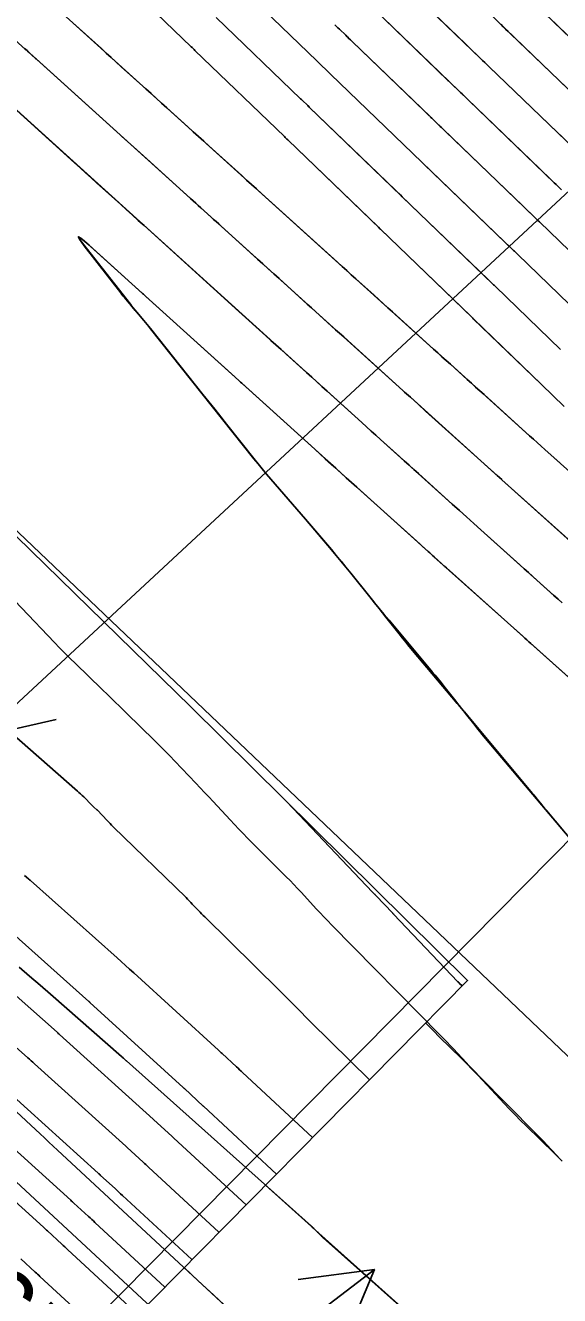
# Model space of a CAD drawing. Extents: x 954385 to 988206, y 1868364 to 1924553.
# Drawn here: x 955807.8 to 955849.4, y 1922926.4 to 1923025.4 of the extents above; entities that cross this region are included whole.
import ezdxf

# ---------------------------------------------------------------- set-up
doc = ezdxf.new("R2010")
doc.units = 0
for name, color, linetype in [('1', 7, 'Continuous'), ('Default', 7, 'Continuous'), ('Ex_Major Contours', 7, 'Continuous'), ('Ex_Minor Contours', 7, 'Continuous'), ('Perimeter', 7, 'Continuous'), ('Slopes', 7, 'Continuous')]:
    doc.layers.add(name, color=color, linetype=linetype)

msp = doc.modelspace()

# ---------------------------------------------------------------- linework, layer by layer
for points in [[(955799.135, 1922976.875), (955811.848, 1922965.701), (955811.973, 1922965.59), (955812.096, 1922965.476), (955812.217, 1922965.36), (955812.337, 1922965.243), (955812.966, 1922964.612), (955813.007, 1922964.572), (955813.048, 1922964.532), (955813.09, 1922964.493), (955813.133, 1922964.455), (955813.376, 1922964.24), (955813.383, 1922964.233), (955813.39, 1922964.227), (955813.397, 1922964.22), (955813.403, 1922964.214), (955814.156, 1922963.419), (955814.276, 1922963.294), (955814.396, 1922963.17), (955814.518, 1922963.048), (955814.642, 1922962.927), (955820.314, 1922957.398), (955820.439, 1922957.275), (955820.563, 1922957.151), (955820.685, 1922957.026), (955820.806, 1922956.899), (955821.288, 1922956.391), (955821.41, 1922956.265), (955821.532, 1922956.139), (955821.655, 1922956.015), (955821.779, 1922955.891), (955827.606, 1922950.154), (955827.631, 1922950.128), (955827.657, 1922950.103), (955827.682, 1922950.077), (955827.707, 1922950.051), (955827.806, 1922949.946), (955827.831, 1922949.92), (955827.856, 1922949.894), (955827.882, 1922949.869), (955827.907, 1922949.843), (955828.911, 1922948.855), (955829.006, 1922948.76), (955829.102, 1922948.664), (955829.196, 1922948.567), (955829.289, 1922948.47), (955829.662, 1922948.078), (955829.755, 1922947.981), (955829.85, 1922947.884), (955829.945, 1922947.788), (955830.041, 1922947.693), (955834.608, 1922943.195)], [(955828.114, 1922964.924), (955828.174, 1922964.86), (955828.176, 1922964.858), (955834.849, 1922957.83), (955834.871, 1922957.807), (955834.892, 1922957.785), (955834.914, 1922957.763), (955834.937, 1922957.741), (955835.026, 1922957.653), (955835.048, 1922957.631), (955835.07, 1922957.609), (955835.092, 1922957.587), (955835.113, 1922957.564), (955836.424, 1922956.186), (955836.434, 1922956.175), (955836.445, 1922956.165), (955836.472, 1922956.138), (955836.483, 1922956.127), (955836.488, 1922956.122), (955841.509, 1922950.844), (955841.541, 1922950.811), (955841.573, 1922950.777), (955841.606, 1922950.744), (955841.639, 1922950.712), (955841.838, 1922950.516)], [(955807.731, 1922959.117), (955807.879, 1922958.992), (955808.054, 1922958.845), (955808.088, 1922958.815), (955808.123, 1922958.786), (955808.157, 1922958.756), (955808.191, 1922958.726), (955814.939, 1922952.707), (955815.267, 1922952.414), (955815.594, 1922952.12), (955815.92, 1922951.825), (955816.246, 1922951.529), (955822.848, 1922945.502), (955822.917, 1922945.438), (955822.987, 1922945.374), (955823.057, 1922945.31), (955823.126, 1922945.246), (955824.251, 1922944.209), (955824.368, 1922944.1), (955824.486, 1922943.991), (955824.604, 1922943.882), (955824.721, 1922943.773), (955830.171, 1922938.702)], [(955827.36, 1922935.856), (955821.678, 1922941.143), (955821.662, 1922941.158), (955820.194, 1922942.513), (955820.168, 1922942.536), (955820.09, 1922942.608), (955812.828, 1922949.237), (955812.806, 1922949.256), (955812.785, 1922949.276), (955812.764, 1922949.295), (955812.742, 1922949.314), (955805.316, 1922955.937)], [(955824.993, 1922933.46), (955819.367, 1922938.658), (955819.328, 1922938.693), (955819.29, 1922938.729), (955819.251, 1922938.765), (955819.212, 1922938.8), (955817.805, 1922940.088), (955817.774, 1922940.116), (955817.764, 1922940.125), (955810.455, 1922946.736), (955810.408, 1922946.779), (955810.361, 1922946.821), (955810.314, 1922946.863), (955810.266, 1922946.905), (955802.943, 1922953.374)], [(955822.885, 1922931.325), (955817.387, 1922936.405), (955817.284, 1922936.5), (955817.181, 1922936.594), (955817.078, 1922936.689), (955816.975, 1922936.783), (955815.731, 1922937.922), (955815.704, 1922937.947), (955815.676, 1922937.972), (955815.649, 1922937.997), (955815.622, 1922938.022), (955808.517, 1922944.448), (955808.385, 1922944.567), (955808.252, 1922944.686), (955808.12, 1922944.804), (955807.986, 1922944.922), (955800.833, 1922951.241)], [(955806.579, 1922942.16), (955813.479, 1922935.918), (955813.524, 1922935.878), (955813.568, 1922935.838), (955813.613, 1922935.797), (955813.657, 1922935.756), (955814.786, 1922934.723), (955814.93, 1922934.592), (955815.073, 1922934.46), (955815.217, 1922934.328), (955815.36, 1922934.196), (955820.777, 1922929.191)], [(955804.641, 1922939.871), (955811.337, 1922933.815), (955811.398, 1922933.759), (955811.46, 1922933.703), (955811.522, 1922933.647), (955811.583, 1922933.591), (955812.712, 1922932.557), (955812.839, 1922932.441), (955812.965, 1922932.325), (955813.091, 1922932.209), (955813.218, 1922932.093), (955818.669, 1922927.056)], [(955816.561, 1922924.922), (955811.076, 1922929.99), (955810.966, 1922930.09), (955810.857, 1922930.191), (955810.748, 1922930.291), (955810.638, 1922930.392), (955809.509, 1922931.425), (955809.431, 1922931.497), (955809.352, 1922931.568), (955809.273, 1922931.64), (955809.194, 1922931.712), (955802.703, 1922937.583)], [(955807.436, 1922929.259), (955808.564, 1922928.226), (955808.657, 1922928.141), (955808.749, 1922928.056), (955808.841, 1922927.972), (955808.933, 1922927.887), (955814.453, 1922922.787)]]:
    msp.add_lwpolyline(points)
at = {"layer": '1'}
for points in [[(955778.478, 1923050.117), (955807.815, 1923023.492), (955807.862, 1923023.45), (955837.209, 1922996.92), (955837.357, 1922996.786), (955837.506, 1922996.653), (955837.654, 1922996.519), (955837.802, 1922996.385), (955844.934, 1922989.957), (955844.939, 1922989.953), (955852.316, 1922983.338)], [(955853.8, 1923020.984), (955839.94, 1923034.339)], [(955852.206, 1923018.354), (955838.269, 1923031.782)], [(955849.786, 1922995.674), (955848.898, 1922996.532), (955848.01, 1922997.391), (955842.71, 1923002.509), (955842.643, 1923002.573), (955828.246, 1923016.444), (955828.181, 1923016.507), (955828.052, 1923016.631), (955827.987, 1923016.694), (955821.013, 1923023.413), (955820.963, 1923023.461), (955820.913, 1923023.509), (955820.788, 1923023.629), (955820.738, 1923023.677), (955820.713, 1923023.702), (955813.907, 1923030.259)], [(955851.008, 1923002.835), (955846.141, 1923007.535), (955846.063, 1923007.609), (955845.986, 1923007.684), (955845.908, 1923007.759), (955845.831, 1923007.833), (955831.587, 1923021.557), (955831.498, 1923021.643), (955831.409, 1923021.729), (955831.319, 1923021.815), (955831.23, 1923021.901), (955830.872, 1923022.245), (955830.783, 1923022.331), (955830.693, 1923022.417), (955830.604, 1923022.503), (955830.514, 1923022.589), (955824.315, 1923028.562)], [(955850.612, 1923015.724), (955836.599, 1923029.226)], [(955834.928, 1923026.67), (955849.019, 1923013.094), (955849.157, 1923012.96), (955849.295, 1923012.827), (955849.433, 1923012.694), (955849.571, 1923012.56)], [(955810.678, 1923026.295), (955839.608, 1923000.142), (955839.936, 1922999.846), (955840.263, 1922999.55), (955840.591, 1922999.254), (955840.919, 1922998.959), (955847.1, 1922993.388), (955847.397, 1922993.12), (955847.695, 1922992.853), (955847.992, 1922992.585), (955848.29, 1922992.318), (955854.614, 1922986.647)], [(955822.664, 1923025.987), (955829.251, 1923019.641), (955829.306, 1923019.588), (955829.362, 1923019.534), (955829.417, 1923019.481), (955829.473, 1923019.428), (955829.695, 1923019.214), (955829.75, 1923019.161), (955829.806, 1923019.108), (955829.861, 1923019.054), (955829.917, 1923019.001), (955844.237, 1923005.203), (955844.284, 1923005.158), (955844.331, 1923005.112), (955844.378, 1923005.067), (955844.425, 1923005.022), (955849.509, 1923000.113)], [(955852.507, 1923005.557), (955847.856, 1923010.048), (955847.748, 1923010.152), (955847.64, 1923010.256), (955847.533, 1923010.36), (955847.425, 1923010.464), (955833.258, 1923024.113), (955833.135, 1923024.232), (955833.011, 1923024.351), (955832.888, 1923024.469), (955832.765, 1923024.588), (955832.271, 1923025.062), (955832.148, 1923025.18), (955832.025, 1923025.299), (955831.902, 1923025.418)], [(955849.627, 1922980.379), (955849.299, 1922980.673), (955848.97, 1922980.967), (955843.301, 1922986.051), (955842.74, 1922986.555), (955842.179, 1922987.058), (955841.619, 1922987.562), (955841.059, 1922988.067), (955835.486, 1922993.09), (955835.117, 1922993.423), (955834.748, 1922993.755), (955834.379, 1922994.088), (955834.011, 1922994.421), (955805.173, 1923020.49)], [(955873.486, 1922953.684), (955847.181, 1922977.203), (955847.025, 1922977.342), (955846.869, 1922977.481), (955846.714, 1922977.621), (955846.558, 1922977.76), (955839.643, 1922983.961), (955839.532, 1922984.061), (955839.421, 1922984.16), (955839.31, 1922984.26), (955839.199, 1922984.36), (955833.626, 1922989.383), (955832.808, 1922990.12), (955831.99, 1922990.858), (955831.173, 1922991.596), (955830.356, 1922992.335), (955812.596, 1923008.389), (955812.123, 1923008.792), (955811.929, 1923008.894), (955812.015, 1923008.693), (955812.381, 1923008.19), (955815.221, 1923004.516), (955815.318, 1923004.392), (955815.416, 1923004.269), (955815.516, 1923004.147), (955815.617, 1923004.027), (955817.027, 1923002.366), (955817.16, 1923002.209), (955817.291, 1923002.051), (955817.421, 1923001.891), (955817.549, 1923001.731), (955825.609, 1922991.6), (955825.933, 1922991.198), (955826.26, 1922990.799), (955826.592, 1922990.404), (955826.928, 1922990.012), (955828.279, 1922988.45), (955828.617, 1922988.059), (955828.954, 1922987.668), (955829.29, 1922987.276), (955829.625, 1922986.883), (955831.645, 1922984.514), (955832.028, 1922984.061), (955832.407, 1922983.606), (955832.783, 1922983.148), (955833.156, 1922982.688), (955834.859, 1922980.567), (955835.119, 1922980.241), (955835.379, 1922979.914), (955835.638, 1922979.587), (955835.895, 1922979.259), (955836.924, 1922977.945), (955837.183, 1922977.618), (955837.445, 1922977.293), (955837.71, 1922976.971), (955837.978, 1922976.651), (955841.461, 1922972.537), (955841.625, 1922972.341), (955841.788, 1922972.143), (955841.948, 1922971.944), (955842.107, 1922971.743), (955842.737, 1922970.937), (955842.895, 1922970.736), (955843.055, 1922970.537), (955843.217, 1922970.339), (955843.381, 1922970.143), (955852.018, 1922959.89)], [(955804.886, 1922982.668), (955810.057, 1922977.28), (955810.46, 1922976.864), (955810.867, 1922976.451), (955811.278, 1922976.043), (955811.693, 1922975.638), (955813.755, 1922973.646), (955814.237, 1922973.18), (955814.719, 1922972.712), (955815.199, 1922972.243), (955815.678, 1922971.774), (955817.863, 1922969.631), (955818.261, 1922969.237), (955818.656, 1922968.839), (955819.048, 1922968.439), (955819.436, 1922968.035), (955821.081, 1922966.309), (955821.418, 1922965.954), (955821.754, 1922965.599), (955822.088, 1922965.242), (955822.422, 1922964.884), (955823.754, 1922963.451), (955824.089, 1922963.094), (955824.427, 1922962.741), (955824.767, 1922962.39), (955825.111, 1922962.042), (955828.119, 1922959.027), (955828.421, 1922958.722), (955828.72, 1922958.413), (955829.015, 1922958.102), (955829.308, 1922957.788), (955830.472, 1922956.524), (955830.764, 1922956.21), (955831.059, 1922955.898), (955831.356, 1922955.588), (955831.657, 1922955.281), (955840.16, 1922946.66), (955840.413, 1922946.402), (955840.664, 1922946.141), (955840.913, 1922945.879), (955841.161, 1922945.616), (955842.146, 1922944.557), (955842.393, 1922944.293), (955842.643, 1922944.031), (955842.894, 1922943.771), (955843.147, 1922943.513), (955847.58, 1922939.029), (955847.789, 1922938.816), (955847.996, 1922938.602), (955848.202, 1922938.387), (955848.406, 1922938.17), (955849.22, 1922937.3), (955849.424, 1922937.083), (955849.629, 1922936.867)], [(955807.314, 1922951.981), (955808.126, 1922951.281), (955808.936, 1922950.578), (955809.744, 1922949.873), (955815.278, 1922945.028), (955815.316, 1922944.994), (955815.354, 1922944.961), (955815.392, 1922944.927), (955815.431, 1922944.894), (955815.658, 1922944.694), (955815.662, 1922944.69), (955815.672, 1922944.68), (955830.092, 1922931.797), (955830.141, 1922931.753), (955830.189, 1922931.708), (955830.236, 1922931.663), (955830.283, 1922931.617), (955830.471, 1922931.434), (955830.518, 1922931.388), (955830.565, 1922931.343), (955830.613, 1922931.298), (955830.662, 1922931.254), (955837.317, 1922925.294)], [(955835.778, 1922914.066), (955810.307, 1922937.728), (955809.968, 1922938.042), (955809.63, 1922938.356), (955809.291, 1922938.671), (955808.952, 1922938.985), (955803.015, 1922944.484)], [(955833.208, 1922910.994), (955807.086, 1922935.26)]]:
    msp.add_lwpolyline(points, dxfattribs=at)
at = {"layer": 'Default'}
msp.add_line((955858.372, 1922937.149), (955453.201, 1923322.797), dxfattribs=at)
at = {"layer": 'Ex_Major Contours'}
for points in [[(955824.315, 1923028.561), (955830.515, 1923022.589), (955830.604, 1923022.503), (955830.694, 1923022.417), (955830.783, 1923022.331), (955830.873, 1923022.245), (955831.23, 1923021.902), (955831.32, 1923021.816), (955831.409, 1923021.73), (955831.498, 1923021.644), (955831.588, 1923021.558), (955838.005, 1923015.372), (955838.044, 1923015.334), (955838.122, 1923015.259), (955838.553, 1923014.844), (955838.703, 1923014.699), (955838.854, 1923014.554), (955845.211, 1923008.43), (955845.443, 1923008.206), (955845.831, 1923007.833), (955845.908, 1923007.759), (955845.986, 1923007.684), (955846.063, 1923007.609), (955846.14, 1923007.535), (955851.008, 1923002.835)], [(955851.964, 1923022.753), (955847.298, 1923027.247)], [(955849.628, 1922980.379), (955849.323, 1922980.652), (955849.019, 1922980.924), (955847.658, 1922982.145), (955847.33, 1922982.439), (955847.002, 1922982.734), (955846.674, 1922983.028), (955846.345, 1922983.323), (955843.302, 1922986.052), (955842.741, 1922986.556), (955842.18, 1922987.06), (955841.62, 1922987.564), (955841.059, 1922988.069), (955838.437, 1922990.433), (955838.068, 1922990.765), (955837.699, 1922991.097), (955837.33, 1922991.43), (955836.961, 1922991.762), (955835.486, 1922993.091), (955835.118, 1922993.424), (955834.749, 1922993.756), (955834.38, 1922994.089), (955834.012, 1922994.422), (955831.307, 1922996.865), (955830.909, 1922997.225), (955830.511, 1922997.585), (955830.113, 1922997.944), (955829.715, 1922998.304), (955828.123, 1922999.743), (955827.724, 1923000.103), (955827.326, 1923000.462), (955826.928, 1923000.822), (955826.531, 1923001.182), (955824.175, 1923003.312), (955823.321, 1923004.084), (955822.468, 1923004.856), (955817.043, 1923009.76), (955816.588, 1923010.172), (955816.132, 1923010.584), (955815.676, 1923010.996), (955815.221, 1923011.408), (955813.35, 1923013.099), (955812.918, 1923013.489), (955812.486, 1923013.88), (955812.054, 1923014.27), (955811.622, 1923014.661), (955805.973, 1923019.765)], [(955838.994, 1922947.636), (955839.203, 1922947.418), (955839.625, 1922946.988), (955840.053, 1922946.562), (955841.775, 1922944.871), (955842.203, 1922944.446), (955842.626, 1922944.016), (955843.044, 1922943.581), (955843.458, 1922943.141), (955845.123, 1922941.349), (955845.54, 1922940.906), (955845.962, 1922940.468), (955846.39, 1922940.034), (955846.823, 1922939.606), (955849.051, 1922937.427), (955849.339, 1922937.145), (955849.626, 1922936.864)]]:
    msp.add_lwpolyline(points, dxfattribs=at)
at = {"layer": 'Ex_Minor Contours'}
for points in [[(955814.667, 1923029.528), (955820.712, 1923023.701), (955820.762, 1923023.653), (955820.813, 1923023.605), (955820.938, 1923023.485), (955820.988, 1923023.436), (955821.013, 1923023.412), (955827.987, 1923016.694), (955828.052, 1923016.632), (955828.182, 1923016.507), (955828.225, 1923016.466), (955828.247, 1923016.445), (955835.282, 1923009.664), (955835.309, 1923009.638), (955835.459, 1923009.493), (955835.476, 1923009.477), (955842.51, 1923002.701), (955842.659, 1923002.557), (955842.709, 1923002.509), (955848.01, 1922997.392), (955848.899, 1922996.533), (955849.787, 1922995.674)], [(955849.6, 1923016.699), (955849.262, 1923017.024), (955843.92, 1923022.17), (955843.758, 1923022.326), (955843.596, 1923022.482), (955843.434, 1923022.638), (955843.272, 1923022.795), (955842.343, 1923023.691), (955842.258, 1923023.772), (955842.153, 1923023.874), (955842.09, 1923023.934), (955836.599, 1923029.227)], [(955849.571, 1923012.56), (955849.433, 1923012.694), (955849.295, 1923012.827), (955849.157, 1923012.96), (955849.018, 1923013.094), (955848.465, 1923013.627), (955848.189, 1923013.893), (955847.912, 1923014.159), (955842.232, 1923019.631), (955842.099, 1923019.76), (955841.965, 1923019.888), (955841.832, 1923020.016), (955841.699, 1923020.144), (955840.936, 1923020.88), (955840.867, 1923020.947), (955840.763, 1923021.047), (955840.728, 1923021.08), (955834.929, 1923026.67)], [(955849.482, 1922991.249), (955848.29, 1922992.318), (955847.992, 1922992.585), (955847.694, 1922992.853), (955847.396, 1922993.12), (955847.099, 1922993.388), (955843.543, 1922996.593), (955843.215, 1922996.889), (955842.887, 1922997.184), (955842.559, 1922997.48), (955842.231, 1922997.775), (955840.919, 1922998.958), (955840.591, 1922999.254), (955840.263, 1922999.549), (955839.935, 1922999.845), (955839.608, 1923000.141), (955836.397, 1923003.045), (955836.042, 1923003.366), (955835.686, 1923003.688), (955835.331, 1923004.009), (955834.976, 1923004.331), (955833.554, 1923005.616), (955833.199, 1923005.937), (955832.843, 1923006.259), (955832.488, 1923006.58), (955832.132, 1923006.901), (955826.187, 1923012.274), (955825.804, 1923012.62), (955825.421, 1923012.966), (955825.039, 1923013.312), (955824.656, 1923013.658), (955822.101, 1923015.968), (955821.692, 1923016.338), (955821.282, 1923016.709), (955820.872, 1923017.08), (955820.462, 1923017.451), (955818.822, 1923018.934), (955818.412, 1923019.304), (955818.002, 1923019.675), (955817.592, 1923020.046), (955817.182, 1923020.416), (955815.27, 1923022.144), (955814.881, 1923022.495), (955814.492, 1923022.847), (955814.103, 1923023.198), (955813.714, 1923023.549), (955811.485, 1923025.564)], [(955822.664, 1923025.987), (955829.251, 1923019.642), (955829.307, 1923019.588), (955829.362, 1923019.535), (955829.418, 1923019.482), (955829.473, 1923019.428), (955829.695, 1923019.215), (955829.751, 1923019.161), (955829.806, 1923019.108), (955829.862, 1923019.055), (955829.917, 1923019.001), (955836.644, 1923012.518), (955836.716, 1923012.448), (955837.026, 1923012.149), (955837.165, 1923012.016), (955843.86, 1923005.566), (955844.049, 1923005.384), (955844.237, 1923005.203), (955844.284, 1923005.158), (955844.331, 1923005.112), (955844.378, 1923005.067), (955844.425, 1923005.022), (955849.509, 1923000.114)], [(955852.507, 1923005.557), (955847.856, 1923010.047), (955847.748, 1923010.152), (955847.64, 1923010.256), (955847.532, 1923010.359), (955847.425, 1923010.463), (955846.885, 1923010.983), (955846.669, 1923011.191), (955846.561, 1923011.295), (955840.543, 1923017.093), (955840.439, 1923017.193), (955840.334, 1923017.293), (955840.23, 1923017.394), (955840.126, 1923017.494), (955839.529, 1923018.07), (955839.475, 1923018.122), (955839.38, 1923018.213), (955839.367, 1923018.226), (955833.258, 1923024.114), (955833.135, 1923024.233), (955833.012, 1923024.351), (955832.889, 1923024.47), (955832.765, 1923024.588), (955832.272, 1923025.062), (955832.149, 1923025.181), (955832.025, 1923025.3), (955831.902, 1923025.418)], [(955844.845, 1923025.445), (955845.036, 1923025.261), (955845.227, 1923025.077), (955845.418, 1923024.893), (955845.609, 1923024.709), (955850.613, 1923019.889)], [(955852.039, 1922983.588), (955844.938, 1922989.953), (955844.924, 1922989.966), (955844.559, 1922990.294), (955838.99, 1922995.314), (955838.397, 1922995.849), (955837.803, 1922996.385), (955837.654, 1922996.518), (955837.506, 1922996.652), (955837.357, 1922996.786), (955837.209, 1922996.92), (955833.234, 1923000.515), (955832.92, 1923000.8), (955832.605, 1923001.084), (955832.29, 1923001.369), (955831.975, 1923001.653), (955830.715, 1923002.791), (955830.4, 1923003.076), (955830.085, 1923003.361), (955829.77, 1923003.645), (955829.455, 1923003.93), (955827.567, 1923005.636), (955827.147, 1923006.015), (955826.727, 1923006.394), (955826.308, 1923006.774), (955825.888, 1923007.153), (955823.062, 1923009.709), (955822.863, 1923009.889), (955822.664, 1923010.069), (955822.465, 1923010.249), (955822.266, 1923010.429), (955821.47, 1923011.149), (955821.271, 1923011.329), (955821.072, 1923011.509), (955820.873, 1923011.689), (955820.674, 1923011.868), (955817.261, 1923014.954), (955816.474, 1923015.665), (955815.282, 1923016.743), (955815.185, 1923016.831), (955808.631, 1923022.753), (955808.587, 1923022.792), (955808.017, 1923023.312), (955807.92, 1923023.399), (955807.824, 1923023.487), (955807.727, 1923023.574)], [(955852.05, 1922959.859), (955848.41, 1922964.183), (955848.318, 1922964.293), (955848.228, 1922964.403), (955848.138, 1922964.514), (955848.049, 1922964.626), (955847.694, 1922965.075), (955847.605, 1922965.187), (955847.515, 1922965.298), (955847.424, 1922965.409), (955847.333, 1922965.518), (955842.259, 1922971.582), (955842.025, 1922971.864), (955841.793, 1922972.147), (955841.562, 1922972.431), (955841.334, 1922972.718), (955840.423, 1922973.866), (955840.194, 1922974.152), (955839.964, 1922974.437), (955839.731, 1922974.72), (955839.497, 1922975.001), (955836.137, 1922979.006), (955835.758, 1922979.46), (955835.382, 1922979.916), (955835.008, 1922980.374), (955834.636, 1922980.834), (955833.155, 1922982.678), (955832.783, 1922983.138), (955832.408, 1922983.595), (955832.03, 1922984.049), (955831.648, 1922984.501), (955829.623, 1922986.88), (955829.287, 1922987.273), (955828.951, 1922987.665), (955828.614, 1922988.057), (955828.276, 1922988.448), (955826.923, 1922990.011), (955826.587, 1922990.404), (955826.255, 1922990.8), (955825.928, 1922991.199), (955825.605, 1922991.603), (955823.478, 1922994.285), (955823.016, 1922994.867), (955822.554, 1922995.449), (955822.092, 1922996.03), (955821.629, 1922996.612), (955817.549, 1923001.734), (955817.421, 1923001.894), (955817.291, 1923002.054), (955817.16, 1923002.212), (955817.027, 1923002.369), (955816.496, 1923002.995), (955816.363, 1923003.152), (955816.233, 1923003.311), (955816.104, 1923003.47), (955815.976, 1923003.631), (955812.521, 1923008.026), (955812.097, 1923008.598), (955811.995, 1923008.825), (955812.215, 1923008.708), (955812.756, 1923008.245), (955816.924, 1923004.477), (955816.969, 1923004.436), (955817.194, 1923004.233), (955824.107, 1922997.982), (955824.466, 1922997.658), (955824.568, 1922997.565), (955824.671, 1922997.473), (955831.186, 1922991.585), (955831.428, 1922991.367), (955831.83, 1922991.004), (955831.91, 1922990.931), (955831.991, 1922990.859), (955832.071, 1922990.786), (955832.152, 1922990.714), (955838.313, 1922985.162), (955838.535, 1922984.962), (955838.756, 1922984.762), (955839.2, 1922984.362), (955839.311, 1922984.262), (955839.422, 1922984.162), (955839.533, 1922984.062), (955839.644, 1922983.962), (955840.258, 1922983.412), (955840.497, 1922983.198), (955840.616, 1922983.091), (955845.365, 1922978.831), (955846.117, 1922978.156), (955846.87, 1922977.482), (955847.623, 1922976.808), (955848.376, 1922976.134), (955852.538, 1922972.413)], [(955826.507, 1922934.992), (955830.093, 1922931.785), (955830.141, 1922931.742), (955830.188, 1922931.698), (955830.235, 1922931.653), (955830.282, 1922931.608), (955830.469, 1922931.425), (955830.514, 1922931.38), (955830.559, 1922931.336), (955830.604, 1922931.292), (955830.649, 1922931.248), (955830.829, 1922931.071), (955830.875, 1922931.027), (955830.921, 1922930.984), (955830.967, 1922930.941), (955831.014, 1922930.899), (955836.952, 1922925.58)], [(955820.165, 1922928.57), (955821.273, 1922927.54), (955821.574, 1922927.26), (955821.875, 1922926.981), (955822.176, 1922926.701), (955822.477, 1922926.421), (955823.681, 1922925.302)]]:
    msp.add_lwpolyline(points, dxfattribs=at)
at = {"layer": 'Perimeter'}
msp.add_lwpolyline([(955697.277, 1923091.036), (955727.599, 1923061.705), (955759.462, 1923031.62), (955791.176, 1923001.071), (955820.683, 1922972.263), (955842.265, 1922950.948), (955802.765, 1922910.953)], dxfattribs=at)
at = {"layer": 'Slopes'}
for points in [[(955857.131, 1923018.928), (955804.346, 1922969.951), (955806.114, 1922975.684), (955804.346, 1922969.951), (955810.195, 1922971.286)], [(955857.131, 1922968.928), (955731.708, 1922842.022), (955733.227, 1922847.827), (955731.708, 1922842.022), (955737.494, 1922843.609)], [(955757.131, 1922868.928), (955835.001, 1922928.421), (955832.694, 1922922.883), (955835.001, 1922928.421), (955829.051, 1922927.651)]]:
    msp.add_lwpolyline(points, dxfattribs=at)

# ---------------------------------------------------------------- texts
at = {"layer": '1'}
msp.add_text('565', height=6, rotation=317.12001, dxfattribs=at).set_placement((955798.681, 1922928.052))

doc.saveas('drawing.dxf')
